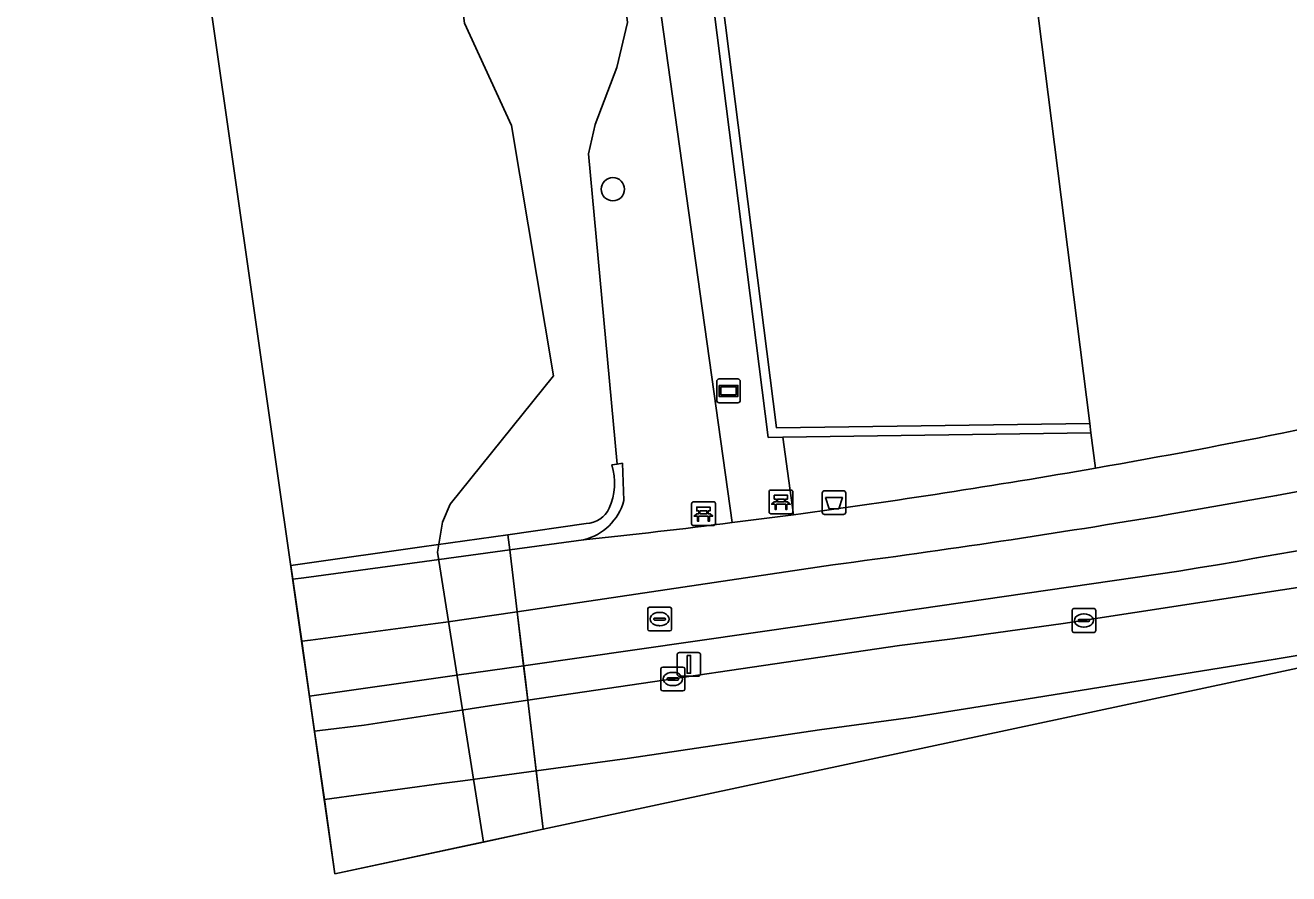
# Model space of a CAD drawing. Extents: x 159039 to 160102, y 381214 to 382524.
# Drawn here: x 159039.5 to 159092.6, y 381214.2 to 381249.9 of the extents above; entities that cross this region are included whole.
import ezdxf

# ---------------------------------------------------------------- set-up
doc = ezdxf.new("R2010")
doc.units = 0
for name, color, linetype in [('IMGEO_Afvalbak', 7, 'Continuous'), ('IMGEO_Bank', 7, 'Continuous'), ('IMGEO_Boom', 7, 'Continuous'), ('IMGEO_Damwand', 7, 'Continuous'), ('IMGEO_Dek', 7, 'Continuous'), ('IMGEO_Fietspad_gesloten', 7, 'Continuous'), ('IMGEO_Groenvoorziening', 7, 'Continuous'), ('IMGEO_Haag', 7, 'Continuous'), ('IMGEO_Kolk', 7, 'Continuous'), ('IMGEO_Lichtmast', 7, 'Continuous'), ('IMGEO_Muur', 7, 'Continuous'), ('IMGEO_Oever', 7, 'Continuous'), ('IMGEO_Rijbaan_regionaal_gesloten', 7, 'Continuous'), ('IMGEO_Rioolput', 7, 'Continuous'), ('IMGEO_Verkeerseiland_open', 7, 'Continuous'), ('IMGEO_Verklikker', 7, 'Continuous'), ('IMGEO_Voetpad_open', 7, 'Continuous'), ('IMGEO_Waterloop', 7, 'Continuous')]:
    doc.layers.add(name, color=color, linetype=linetype)

msp = doc.modelspace()

# ---------------------------------------------------------------- linework, layer by layer
at = {"layer": 'IMGEO_Afvalbak'}
for p, q in [((159073.01, 381229.417), (159073.01, 381230.217)), ((159073.01, 381230.217), (159073.01, 381229.417)), ((159073.11, 381230.317), (159073.9, 381230.317)), ((159073.9, 381230.317), (159073.11, 381230.317)), ((159074, 381230.217), (159074, 381229.417)), ((159074, 381229.417), (159074, 381230.217)), ((159073.9, 381229.317), (159073.11, 381229.317)), ((159073.11, 381229.317), (159073.9, 381229.317))]:
    msp.add_line(p, q, dxfattribs=at)
msp.add_lwpolyline([(159073.153, 381230.031), (159073.857, 381230.031), (159073.708, 381229.561), (159073.302, 381229.561), (159073.153, 381230.031)], dxfattribs=at)
for centre, start, end in [((159073.11, 381230.217), 90, 180), ((159073.11, 381230.217), 90, 180), ((159073.9, 381230.217), 0, 90), ((159073.9, 381230.217), 360, 90), ((159073.11, 381229.417), 180, 270), ((159073.11, 381229.417), 180, 270), ((159073.9, 381229.417), 270, 0), ((159073.9, 381229.417), 270, 0)]:
    msp.add_arc(centre, 0.1, start, end, dxfattribs=at)
at = {"layer": 'IMGEO_Bank'}
for p, q in [((159070.774, 381229.421), (159070.774, 381230.262)), ((159070.774, 381230.262), (159070.774, 381229.421)), ((159070.849, 381230.346), (159071.69, 381230.346)), ((159071.69, 381230.346), (159070.849, 381230.346)), ((159071.774, 381230.271), (159071.774, 381229.43)), ((159071.774, 381229.43), (159071.774, 381230.271)), ((159067.511, 381228.923), (159067.511, 381229.764)), ((159067.511, 381229.764), (159067.511, 381228.923)), ((159067.586, 381229.848), (159068.427, 381229.848)), ((159068.427, 381229.848), (159067.586, 381229.848)), ((159067.82, 381229.354), (159067.82, 381229.46)), ((159067.864, 381229.46), (159067.864, 381229.354)), ((159068.152, 381229.466), (159067.87, 381229.466)), ((159068.158, 381229.354), (159068.158, 381229.46)), ((159068.202, 381229.46), (159068.202, 381229.354)), ((159068.511, 381229.773), (159068.511, 381228.932)), ((159068.511, 381228.932), (159068.511, 381229.773)), ((159071.471, 381229.744), (159071.078, 381229.744)), ((159071.083, 381229.852), (159071.083, 381229.958)), ((159071.127, 381229.958), (159071.127, 381229.852)), ((159071.415, 381229.964), (159071.133, 381229.964)), ((159071.133, 381229.846), (159071.415, 381229.846)), ((159071.421, 381229.852), (159071.421, 381229.958)), ((159071.465, 381229.958), (159071.465, 381229.852)), ((159068.208, 381229.246), (159067.815, 381229.246)), ((159067.87, 381229.348), (159068.152, 381229.348)), ((159071.699, 381229.346), (159070.858, 381229.346)), ((159070.858, 381229.346), (159071.699, 381229.346)), ((159068.436, 381228.848), (159067.595, 381228.848)), ((159067.595, 381228.848), (159068.436, 381228.848))]:
    msp.add_line(p, q, dxfattribs=at)
for points in [[(159071.077, 381229.964), (159070.991, 381229.964), (159070.991, 381230.125), (159071.554, 381230.125), (159071.554, 381229.964), (159071.471, 381229.964)], [(159067.814, 381229.466), (159067.728, 381229.466), (159067.728, 381229.627), (159068.291, 381229.627), (159068.291, 381229.466), (159068.208, 381229.466)], [(159071.021, 381229.744), (159070.879, 381229.744), (159070.991, 381229.846), (159071.077, 381229.846)], [(159071.071, 381229.737), (159071.071, 381229.53), (159071.028, 381229.53), (159071.028, 381229.737)], [(159071.471, 381229.846), (159071.554, 381229.846), (159071.666, 381229.744), (159071.527, 381229.744)], [(159071.521, 381229.737), (159071.521, 381229.53), (159071.477, 381229.53), (159071.477, 381229.737)], [(159067.758, 381229.246), (159067.616, 381229.246), (159067.728, 381229.348), (159067.814, 381229.348)], [(159067.808, 381229.239), (159067.808, 381229.032), (159067.765, 381229.032), (159067.765, 381229.239)], [(159068.208, 381229.348), (159068.291, 381229.348), (159068.403, 381229.246), (159068.264, 381229.246)], [(159068.258, 381229.239), (159068.258, 381229.032), (159068.214, 381229.032), (159068.214, 381229.239)]]:
    msp.add_lwpolyline(points, dxfattribs=at)
for centre, radius, start, end in [((159070.852, 381230.268), 0.0779, 92.4484, 184.2845), ((159070.852, 381230.268), 0.0779, 92.4484, 184.2845), ((159071.696, 381230.268), 0.0779, 2.4484, 94.2845), ((159071.696, 381230.268), 0.0779, 2.4484, 94.2845), ((159067.589, 381229.77), 0.0779, 92.4484, 184.2845), ((159067.589, 381229.77), 0.0779, 92.4484, 184.2845), ((159067.813, 381229.459), 0.00671, 2.8957, 87.1043), ((159067.87, 381229.459), 0.00671, 92.8957, 177.1043), ((159068.152, 381229.459), 0.00671, 2.8957, 87.1043), ((159068.209, 381229.459), 0.00671, 92.8957, 177.1043), ((159068.433, 381229.77), 0.0779, 2.4484, 94.2845), ((159068.433, 381229.77), 0.0779, 2.4484, 94.2845), ((159071.021, 381229.737), 0.00671, 2.8957, 87.1043), ((159071.078, 381229.737), 0.00671, 92.8957, 177.1043), ((159071.076, 381229.957), 0.00671, 2.8957, 87.1043), ((159071.076, 381229.853), 0.00671, 272.8957, 357.1043), ((159071.133, 381229.957), 0.00671, 92.8957, 177.1043), ((159071.133, 381229.853), 0.00671, 182.8957, 267.1043), ((159071.415, 381229.957), 0.00671, 2.8957, 87.1043), ((159071.415, 381229.853), 0.00671, 272.8957, 357.1043), ((159071.472, 381229.957), 0.00671, 92.8957, 177.1043), ((159071.472, 381229.853), 0.00671, 182.8957, 267.1043), ((159071.47, 381229.737), 0.00671, 2.8957, 87.1043), ((159071.527, 381229.737), 0.00671, 92.8957, 177.1043), ((159067.589, 381228.926), 0.0779, 182.4484, 274.2845), ((159067.589, 381228.926), 0.0779, 182.4484, 274.2845), ((159067.758, 381229.239), 0.00671, 2.8957, 87.1043), ((159067.815, 381229.239), 0.00671, 92.8957, 177.1043), ((159067.813, 381229.355), 0.00671, 272.8957, 357.1043), ((159067.87, 381229.355), 0.00671, 182.8957, 267.1043), ((159068.152, 381229.355), 0.00671, 272.8957, 357.1043), ((159068.209, 381229.355), 0.00671, 182.8957, 267.1043), ((159068.207, 381229.239), 0.00671, 2.8957, 87.1043), ((159068.264, 381229.239), 0.00671, 92.8957, 177.1043), ((159068.433, 381228.926), 0.0779, 272.4484, 4.2845), ((159068.433, 381228.926), 0.0779, 272.4484, 4.2845), ((159070.852, 381229.424), 0.0779, 182.4484, 274.2845), ((159070.852, 381229.424), 0.0779, 182.4484, 274.2845), ((159071.696, 381229.424), 0.0779, 272.4484, 4.2845), ((159071.696, 381229.424), 0.0779, 272.4484, 4.2845)]:
    msp.add_arc(centre, radius, start, end, dxfattribs=at)
at = {"layer": 'IMGEO_Boom'}
msp.add_circle((159064.197, 381243.011), 0.489, dxfattribs=at)
at = {"layer": 'IMGEO_Damwand'}
msp.add_lwpolyline([(159061.702, 381235.157), (159057.348, 381229.757), (159057.02, 381228.997), (159056.815, 381227.724)], dxfattribs=at)
at = {"layer": 'IMGEO_Dek'}
msp.add_lwpolyline([(159050.643, 381227.172), (159052.501, 381214.188), (159061.265, 381216.06), (159060.614, 381221.491), (159060.527, 381222.222), (159060.167, 381225.223), (159059.855, 381227.827), (159059.779, 381228.465), (159056.159, 381227.953), (159051.129, 381227.241)], close=True, dxfattribs=at)
at = {"layer": 'IMGEO_Fietspad_gesloten'}
for points in [[(159100.417, 381231.66), (159092.132, 381230.115), (159087.567, 381229.309)], [(159073.459, 381227.196), (159060.167, 381225.223), (159060.44, 381222.949), (159072.442, 381224.667), (159088.013, 381226.927)]]:
    msp.add_lwpolyline(points, dxfattribs=at)
msp.add_lwpolyline([(159051.432, 381221.66), (159057.636, 381222.548), (159060.44, 381222.949), (159060.167, 381225.223), (159057.17, 381224.778), (159056.726, 381224.719), (159051.467, 381224.027), (159051.1, 381223.979)], close=True, dxfattribs=at)
for centre, radius, start, end in [((159046.228, 381483.006), 259.465, 279.26735, 285.13723), ((159021.902, 381619.581), 395.758, 277.48537, 279.55074)]:
    msp.add_arc(centre, radius, start, end, dxfattribs=at)
at = {"layer": 'IMGEO_Groenvoorziening'}
msp.add_lwpolyline([(159062.871, 381299.017), (159062.144, 381299.013), (159062.942, 381327.072), (159060.335, 381327.254), (159056.002, 381327.557), (159055.968, 381327.077), (159055.965, 381327.03), (159059.596, 381317.823), (159059.886, 381295.701), (159069.218, 381228.972), (159071.807, 381229.308), (159071.355, 381232.569), (159070.738, 381232.56), (159062.77, 381295.468)], close=True, dxfattribs=at)
for points in [[(159070.882, 381326.518), (159062.942, 381327.072), (159062.144, 381299.013), (159062.871, 381299.017), (159062.77, 381295.468), (159070.738, 381232.56), (159071.355, 381232.569), (159084.32, 381232.752), (159084.27, 381233.151), (159071.09, 381232.965), (159063.171, 381295.487), (159063.957, 381323.133), (159077.281, 381323.321), (159078.788, 381323.092)], [(159076.161, 381304.432), (159077.474, 381304.155), (159078.788, 381323.092), (159077.281, 381323.321), (159063.957, 381323.133), (159063.171, 381295.487), (159071.09, 381232.965), (159084.27, 381233.151), (159079.964, 381267.184), (159078.666, 381268.84), (159077.809, 381270.321), (159077.261, 381271.58), (159076.767, 381273.19), (159076.43, 381275.338), (159076.401, 381276.883), (159076.605, 381278.761), (159076.998, 381280.371)], [(159069.218, 381228.972), (159059.886, 381295.701), (159055.225, 381295.548)], [(159055.225, 381295.548), (159055.248, 381294.247), (159055.393, 381289.669), (159055.558, 381287.374), (159055.747, 381286.553), (159056.47, 381285.076), (159059.418, 381281.101), (159060.845, 381277.924), (159061.869, 381273.046), (159063.389, 381262.097), (159064.541, 381252.253), (159064.814, 381250.033), (159064.371, 381248.141), (159063.456, 381245.743), (159063.173, 381244.5), (159064.372, 381231.439), (159064.602, 381231.477), (159064.658, 381229.902)], [(159076.998, 381280.371), (159076.605, 381278.761), (159076.401, 381276.883), (159076.43, 381275.338), (159076.767, 381273.19), (159077.261, 381271.58), (159077.809, 381270.321), (159078.666, 381268.84), (159079.964, 381267.184), (159084.27, 381233.151), (159084.32, 381232.752), (159084.508, 381231.268)], [(159084.32, 381232.752), (159071.355, 381232.569), (159071.807, 381229.308)], [(159084.508, 381231.268), (159084.32, 381232.752)]]:
    msp.add_lwpolyline(points, dxfattribs=at)
for centre, radius, start, end in [((159028.918, 381549.288), 322.843, 279.91517, 285.97337), ((159028.743, 381550.497), 324.063, 277.63644, 279.90876), ((159062.419, 381230.5), 2.317, 283.5231, 345.0412), ((159029.427, 381545.019), 318.542, 276.04291, 277.1759)]:
    msp.add_arc(centre, radius, start, end, dxfattribs=at)
at = {"layer": 'IMGEO_Haag'}
msp.add_lwpolyline([(159078.788, 381323.092), (159078.875, 381324.348), (159078.098, 381324.639), (159077.92, 381323.747), (159063.568, 381323.527), (159062.871, 381299.017), (159062.77, 381295.468), (159070.738, 381232.56), (159071.355, 381232.569), (159084.32, 381232.752), (159084.27, 381233.151), (159071.09, 381232.965), (159063.171, 381295.487), (159063.957, 381323.133), (159077.281, 381323.321)], close=True, dxfattribs=at)
at = {"layer": 'IMGEO_Kolk'}
for p, q in [((159083.523, 381224.425), (159083.523, 381225.277)), ((159083.598, 381225.351), (159084.45, 381225.351)), ((159084.524, 381225.277), (159084.524, 381224.425)), ((159083.782, 381224.845), (159083.782, 381224.857)), ((159084.22, 381224.808), (159083.822, 381224.808)), ((159083.825, 381224.894), (159084.223, 381224.894)), ((159084.011, 381225.131), (159084.036, 381225.131)), ((159084.266, 381224.857), (159084.266, 381224.845)), ((159084.45, 381224.351), (159083.598, 381224.351)), ((159084.034, 381224.571), (159084.009, 381224.571)), ((159066.22, 381221.963), (159066.22, 381222.815)), ((159066.295, 381222.889), (159067.147, 381222.889)), ((159066.708, 381222.669), (159066.733, 381222.669)), ((159067.221, 381222.815), (159067.221, 381221.963)), ((159066.479, 381222.383), (159066.479, 381222.395)), ((159066.917, 381222.346), (159066.519, 381222.346)), ((159066.522, 381222.432), (159066.92, 381222.432)), ((159066.731, 381222.109), (159066.706, 381222.109)), ((159066.963, 381222.395), (159066.963, 381222.383)), ((159067.147, 381221.889), (159066.295, 381221.889))]:
    msp.add_line(p, q, dxfattribs=at)
for points in [[(159083.523, 381224.425), (159083.523, 381225.277)], [(159083.598, 381225.351), (159084.45, 381225.351)], [(159084.524, 381225.277), (159084.524, 381224.425)], [(159084.45, 381224.351), (159083.598, 381224.351)], [(159066.22, 381221.963), (159066.22, 381222.815)], [(159066.295, 381222.889), (159067.147, 381222.889)], [(159067.221, 381222.815), (159067.221, 381221.963)], [(159067.147, 381221.889), (159066.295, 381221.889)]]:
    msp.add_lwpolyline(points, dxfattribs=at)
for centre, radius, start, end in [((159083.6, 381225.275), 0.0765, 91.552, 178.448), ((159083.6, 381225.275), 0.0765, 91.552, 178.448), ((159084.448, 381225.275), 0.0765, 1.552, 88.448), ((159084.448, 381225.275), 0.0765, 1.552, 88.448), ((159083.822, 381224.854), 0.0403, 85.8775, 175.7526), ((159083.819, 381224.844), 0.0366, 178.938, 274.7102), ((159084.223, 381224.851), 0.043, 264.8664, 352.4533), ((159084.227, 381224.856), 0.0386, 1.7309, 96.639), ((159083.6, 381224.427), 0.0765, 181.552, 268.448), ((159083.6, 381224.427), 0.0765, 181.552, 268.448), ((159084.448, 381224.427), 0.0765, 271.552, 358.448), ((159084.448, 381224.427), 0.0765, 271.552, 358.448), ((159066.297, 381222.813), 0.0765, 91.552, 178.448), ((159066.297, 381222.813), 0.0765, 91.552, 178.448), ((159067.145, 381222.813), 0.0765, 1.552, 88.448), ((159067.145, 381222.813), 0.0765, 1.552, 88.448), ((159066.519, 381222.392), 0.0403, 85.8775, 175.7526), ((159066.516, 381222.382), 0.0366, 178.938, 274.7102), ((159066.92, 381222.389), 0.043, 264.8664, 352.4533), ((159066.924, 381222.394), 0.0386, 1.7309, 96.639), ((159066.297, 381221.965), 0.0765, 181.552, 268.448), ((159066.297, 381221.965), 0.0765, 181.552, 268.448), ((159067.145, 381221.965), 0.0765, 271.552, 358.448), ((159067.145, 381221.965), 0.0765, 271.552, 358.448)]:
    msp.add_arc(centre, radius, start, end, dxfattribs=at)
for centre, major_axis, ratio, start_param, end_param in [((159084.01, 381224.851), (-0.387, 0.002), 0.722429, 4.712389, 7.853982), ((159084.035, 381224.851), (-0.39, 0.002), 0.717154, 1.570796, 4.712389), ((159066.707, 381222.389), (-0.387, 0.002), 0.722429, 4.712389, 7.853982), ((159066.732, 381222.389), (-0.39, 0.002), 0.717154, 1.570796, 4.712389)]:
    msp.add_ellipse(centre, major_axis=major_axis, ratio=ratio, start_param=start_param, end_param=end_param, dxfattribs=at)
at = {"layer": 'IMGEO_Lichtmast'}
for p, q in [((159066.899, 381222.604), (159066.899, 381223.404)), ((159066.899, 381223.404), (159066.899, 381222.604)), ((159066.999, 381223.504), (159067.789, 381223.504)), ((159067.789, 381223.504), (159066.999, 381223.504)), ((159067.889, 381223.404), (159067.889, 381222.604)), ((159067.889, 381222.604), (159067.889, 381223.404)), ((159067.789, 381222.504), (159066.999, 381222.504)), ((159066.999, 381222.504), (159067.789, 381222.504))]:
    msp.add_line(p, q, dxfattribs=at)
msp.add_lwpolyline([(159067.319, 381223.379), (159067.469, 381223.379), (159067.469, 381222.629), (159067.319, 381222.629), (159067.319, 381223.379)], dxfattribs=at)
for centre, start, end in [((159066.999, 381223.404), 90, 180), ((159066.999, 381223.404), 90, 180), ((159067.789, 381223.404), 0, 90), ((159067.789, 381223.404), 360, 90), ((159066.999, 381222.604), 180, 270), ((159066.999, 381222.604), 180, 270), ((159067.789, 381222.604), 270, 0), ((159067.789, 381222.604), 270, 0)]:
    msp.add_arc(centre, 0.1, start, end, dxfattribs=at)
at = {"layer": 'IMGEO_Muur'}
for points in [[(159064.658, 381229.902), (159064.602, 381231.477), (159064.372, 381231.439), (159064.157, 381231.403)], [(159063.079, 381228.932), (159059.779, 381228.465), (159059.855, 381227.827), (159062.961, 381228.247)]]:
    msp.add_lwpolyline(points, dxfattribs=at)
msp.add_lwpolyline([(159050.726, 381226.591), (159051.191, 381226.654), (159056.266, 381227.341), (159059.855, 381227.827), (159059.779, 381228.465), (159056.159, 381227.953), (159051.129, 381227.241), (159050.643, 381227.172)], close=True, dxfattribs=at)
for centre, radius, start, end in [((159061.639, 381230.638), 2.631, 336.2015, 16.9075), ((159062.419, 381230.5), 2.317, 283.5231, 345.0412), ((159063.006, 381230.092), 1.162, 273.616, 333.6548)]:
    msp.add_arc(centre, radius, start, end, dxfattribs=at)
at = {"layer": 'IMGEO_Oever'}
for points in [[(159064.157, 381231.403), (159064.372, 381231.439), (159063.173, 381244.5), (159063.456, 381245.743), (159064.371, 381248.141), (159064.814, 381250.033), (159064.541, 381252.253), (159063.389, 381262.097), (159061.869, 381273.046), (159060.845, 381277.924), (159059.418, 381281.101)], [(159056.55, 381261.02), (159057.952, 381250), (159059.936, 381245.691), (159061.702, 381235.157), (159057.348, 381229.757), (159057.02, 381228.997), (159056.815, 381227.724), (159058.75, 381215.523), (159061.265, 381216.06)], [(159061.265, 381216.06), (159060.97, 381218.523), (159060.614, 381221.491), (159060.527, 381222.222), (159060.44, 381222.949), (159060.167, 381225.223), (159059.855, 381227.827), (159059.779, 381228.465), (159063.079, 381228.932)]]:
    msp.add_lwpolyline(points, dxfattribs=at)
for centre, radius, start, end in [((159061.639, 381230.638), 2.631, 336.2015, 16.9075), ((159063.006, 381230.092), 1.162, 273.616, 333.6548)]:
    msp.add_arc(centre, radius, start, end, dxfattribs=at)
at = {"layer": 'IMGEO_Rijbaan_regionaal_gesloten'}
for points in [[(159139.33, 381236.294), (159135.396, 381234.522), (159127.5, 381231.732), (159119.935, 381229.356), (159115.911, 381228.093), (159108.145, 381226.18), (159101.01, 381224.719), (159092.08, 381223.22), (159080.802, 381221.413), (159076.732, 381220.761), (159072.892, 381220.245), (159064.793, 381219.04), (159060.97, 381218.523), (159061.265, 381216.06), (159138.831, 381232.625), (159172.016, 381249.257)], [(159095.403, 381226.603), (159083.157, 381224.726), (159078.488, 381224.085), (159077.376, 381223.938), (159076.264, 381223.794), (159060.614, 381221.491), (159060.97, 381218.523), (159064.793, 381219.04), (159072.892, 381220.245), (159076.732, 381220.761), (159080.802, 381221.413), (159092.08, 381223.22), (159101.01, 381224.719), (159108.145, 381226.18), (159115.911, 381228.093), (159119.935, 381229.356), (159127.5, 381231.732), (159135.396, 381234.522), (159139.33, 381236.294)]]:
    msp.add_lwpolyline(points, dxfattribs=at)
for points in [[(159052.053, 381217.318), (159056.979, 381217.984), (159057.885, 381218.106), (159060.97, 381218.523), (159060.614, 381221.491), (159059.007, 381221.255), (159057.377, 381221.006), (159053.728, 381220.447), (159051.867, 381220.22), (159051.642, 381220.192)], [(159061.265, 381216.06), (159060.97, 381218.523), (159057.885, 381218.106), (159056.979, 381217.984), (159052.053, 381217.318), (159052.501, 381214.188)]]:
    msp.add_lwpolyline(points, close=True, dxfattribs=at)
at = {"layer": 'IMGEO_Rioolput'}
for p, q in [((159065.665, 381224.488), (159065.665, 381225.34)), ((159065.74, 381225.414), (159066.592, 381225.414)), ((159066.666, 381225.34), (159066.666, 381224.488)), ((159065.924, 381224.908), (159065.924, 381224.92)), ((159066.362, 381224.871), (159065.964, 381224.871)), ((159065.967, 381224.957), (159066.365, 381224.957)), ((159066.153, 381225.194), (159066.178, 381225.194)), ((159066.408, 381224.92), (159066.408, 381224.908)), ((159066.592, 381224.414), (159065.74, 381224.414)), ((159066.176, 381224.634), (159066.151, 381224.634))]:
    msp.add_line(p, q, dxfattribs=at)
for points in [[(159065.665, 381224.488), (159065.665, 381225.34)], [(159065.74, 381225.414), (159066.592, 381225.414)], [(159066.666, 381225.34), (159066.666, 381224.488)], [(159066.592, 381224.414), (159065.74, 381224.414)]]:
    msp.add_lwpolyline(points, dxfattribs=at)
for centre, radius, start, end in [((159065.742, 381225.338), 0.0765, 91.552, 178.448), ((159065.742, 381225.338), 0.0765, 91.552, 178.448), ((159066.59, 381225.338), 0.0765, 1.552, 88.448), ((159066.59, 381225.338), 0.0765, 1.552, 88.448), ((159065.964, 381224.917), 0.0403, 85.8775, 175.7526), ((159065.961, 381224.907), 0.0366, 178.938, 274.7102), ((159066.365, 381224.914), 0.043, 264.8664, 352.4533), ((159066.369, 381224.919), 0.0386, 1.7309, 96.639), ((159065.742, 381224.49), 0.0765, 181.552, 268.448), ((159065.742, 381224.49), 0.0765, 181.552, 268.448), ((159066.59, 381224.49), 0.0765, 271.552, 358.448), ((159066.59, 381224.49), 0.0765, 271.552, 358.448)]:
    msp.add_arc(centre, radius, start, end, dxfattribs=at)
for centre, major_axis, ratio, start_param, end_param in [((159066.152, 381224.914), (-0.387, 0.002), 0.722429, 4.712389, 7.853982), ((159066.177, 381224.914), (-0.39, 0.002), 0.717154, 1.570796, 4.712389)]:
    msp.add_ellipse(centre, major_axis=major_axis, ratio=ratio, start_param=start_param, end_param=end_param, dxfattribs=at)
at = {"layer": 'IMGEO_Verkeerseiland_open'}
msp.add_lwpolyline([(159088.013, 381226.927), (159072.442, 381224.667), (159060.44, 381222.949), (159060.527, 381222.222), (159060.614, 381221.491), (159076.264, 381223.794), (159077.376, 381223.938), (159078.488, 381224.085), (159083.157, 381224.726), (159095.403, 381226.603)], dxfattribs=at)
msp.add_lwpolyline([(159051.642, 381220.192), (159051.867, 381220.22), (159053.728, 381220.447), (159057.377, 381221.006), (159059.007, 381221.255), (159060.614, 381221.491), (159060.44, 381222.949), (159057.636, 381222.548), (159051.432, 381221.66)], close=True, dxfattribs=at)
msp.add_arc((159046.228, 381483.006), 259.465, 279.26735, 285.13723, dxfattribs=at)
at = {"layer": 'IMGEO_Verklikker'}
for p, q in [((159068.569, 381234.122), (159068.569, 381234.922)), ((159068.569, 381234.922), (159068.569, 381234.122)), ((159068.669, 381235.022), (159069.459, 381235.022)), ((159069.459, 381235.022), (159068.669, 381235.022)), ((159069.559, 381234.922), (159069.559, 381234.122)), ((159069.559, 381234.122), (159069.559, 381234.922)), ((159069.459, 381234.022), (159068.669, 381234.022)), ((159068.669, 381234.022), (159069.459, 381234.022))]:
    msp.add_line(p, q, dxfattribs=at)
for points in [[(159068.67, 381234.754), (159069.458, 381234.754), (159069.458, 381234.29), (159068.67, 381234.29), (159068.67, 381234.754)], [(159068.735, 381234.689), (159068.735, 381234.355), (159069.393, 381234.355), (159069.393, 381234.689), (159068.735, 381234.689)]]:
    msp.add_lwpolyline(points, dxfattribs=at)
for centre, start, end in [((159068.669, 381234.922), 90, 180), ((159068.669, 381234.922), 90, 180), ((159069.459, 381234.922), 0, 90), ((159069.459, 381234.922), 360, 90), ((159068.669, 381234.122), 180, 270), ((159068.669, 381234.122), 180, 270), ((159069.459, 381234.122), 270, 0), ((159069.459, 381234.122), 270, 0)]:
    msp.add_arc(centre, 0.1, start, end, dxfattribs=at)
at = {"layer": 'IMGEO_Voetpad_open'}
for points in [[(159087.567, 381229.309), (159092.132, 381230.115), (159100.417, 381231.66)], [(159071.807, 381229.308), (159069.218, 381228.972)], [(159062.961, 381228.247), (159059.855, 381227.827), (159060.167, 381225.223), (159073.459, 381227.196)]]:
    msp.add_lwpolyline(points, dxfattribs=at)
msp.add_lwpolyline([(159051.1, 381223.979), (159051.467, 381224.027), (159056.726, 381224.719), (159057.17, 381224.778), (159060.167, 381225.223), (159059.855, 381227.827), (159056.266, 381227.341), (159051.191, 381226.654), (159050.726, 381226.591)], close=True, dxfattribs=at)
for centre, radius, start, end in [((159028.918, 381549.288), 322.843, 279.91517, 285.97337), ((159028.743, 381550.497), 324.063, 277.63644, 279.90876), ((159029.427, 381545.019), 318.542, 276.04291, 277.1759), ((159021.902, 381619.581), 395.758, 277.48537, 279.55074)]:
    msp.add_arc(centre, radius, start, end, dxfattribs=at)
at = {"layer": 'IMGEO_Waterloop'}
msp.add_lwpolyline([(159064.132, 381423.551), (159057.272, 381406.12), (159053.594, 381389.371), (159039.851, 381334.421), (159039.465, 381327.138), (159041.346, 381292.122), (159052.501, 381214.188), (159058.75, 381215.523), (159056.815, 381227.724), (159057.02, 381228.997), (159057.348, 381229.757), (159061.702, 381235.157), (159059.936, 381245.691), (159057.952, 381250), (159056.55, 381261.02)], dxfattribs=at)

doc.saveas('drawing.dxf')
